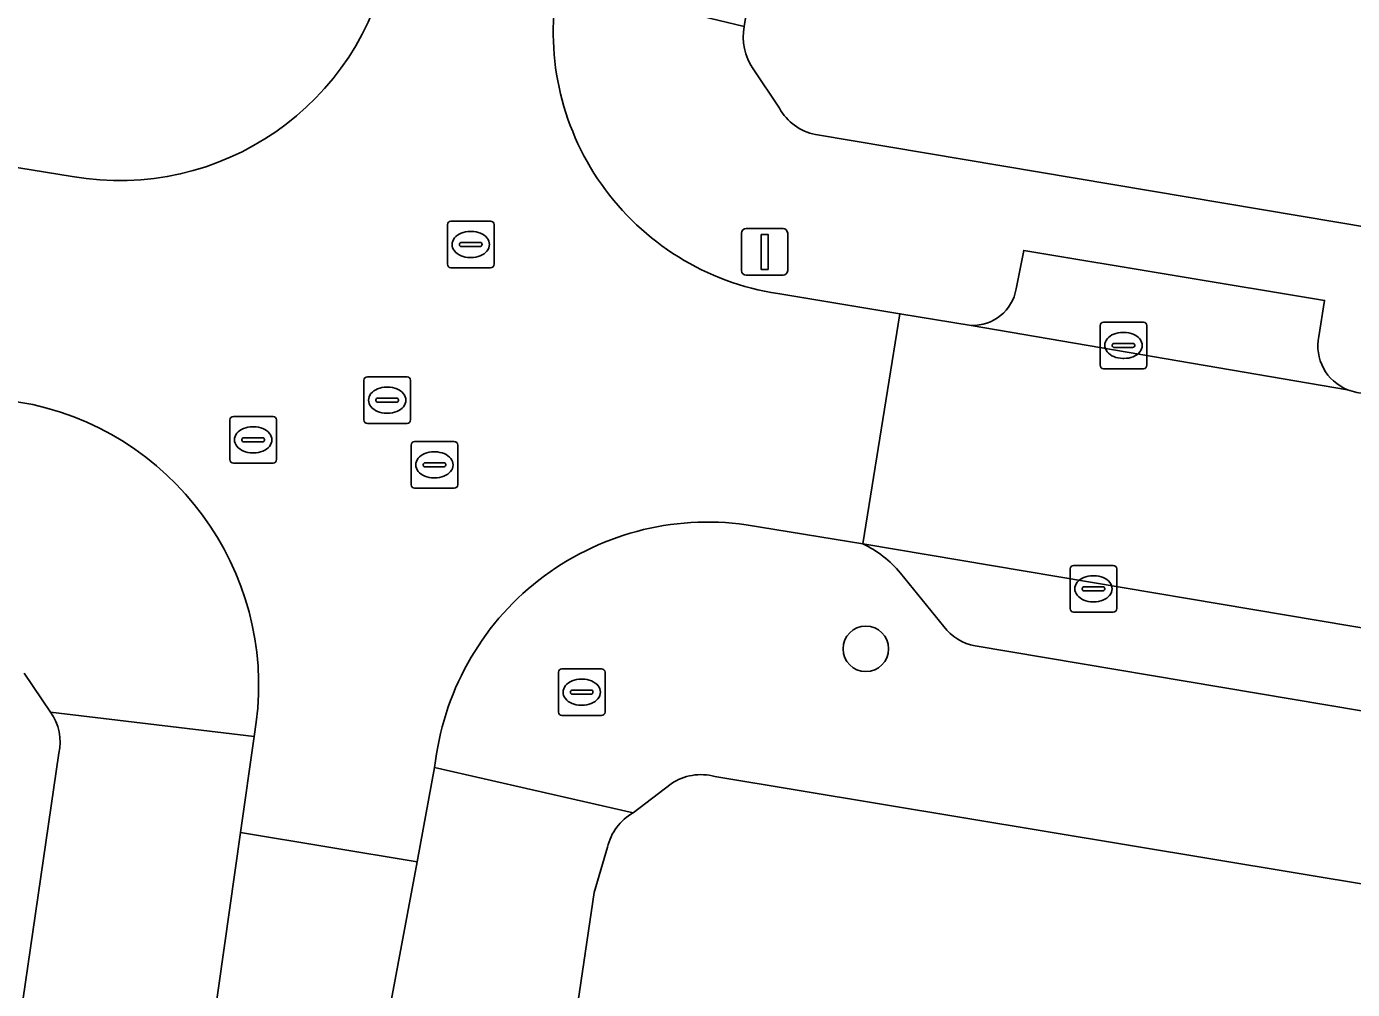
# Model space of a CAD drawing. Extents: x 163683 to 164494, y 382709 to 383872.
# Drawn here: x 163796.88 to 163825.35, y 383135.79 to 383156.46 of the extents above; entities that cross this region are included whole.
import ezdxf

# ---------------------------------------------------------------- set-up
doc = ezdxf.new("R2010")
doc.units = 0
for name, color, linetype in [('IMGEO_Boom', 7, 'Continuous'), ('IMGEO_Brandkraan', 7, 'Continuous'), ('IMGEO_Erf', 7, 'Continuous'), ('IMGEO_Kolk', 7, 'Continuous'), ('IMGEO_Lichtmast', 7, 'Continuous'), ('IMGEO_Parkeervlak_open', 7, 'Continuous'), ('IMGEO_Rijbaan_lokaal_open', 7, 'Continuous'), ('IMGEO_Rioolput', 7, 'Continuous'), ('IMGEO_Voetpad_open', 7, 'Continuous')]:
    doc.layers.add(name, color=color, linetype=linetype)

msp = doc.modelspace()

# ---------------------------------------------------------------- linework, layer by layer
at = {"layer": 'IMGEO_Boom'}
msp.add_circle((163814.899, 383143.102), 0.489, dxfattribs=at)
at = {"layer": 'IMGEO_Brandkraan'}
for p, q in [((163808.298, 383141.746), (163808.298, 383142.598)), ((163808.373, 383142.672), (163809.225, 383142.672)), ((163809.299, 383142.598), (163809.299, 383141.746)), ((163808.786, 383142.452), (163808.811, 383142.452)), ((163808.557, 383142.166), (163808.557, 383142.178)), ((163808.995, 383142.129), (163808.597, 383142.129)), ((163808.6, 383142.215), (163808.998, 383142.215)), ((163809.041, 383142.178), (163809.041, 383142.166)), ((163809.225, 383141.672), (163808.373, 383141.672)), ((163808.809, 383141.892), (163808.784, 383141.892))]:
    msp.add_line(p, q, dxfattribs=at)
for points in [[(163808.298, 383141.746), (163808.298, 383142.598)], [(163808.373, 383142.672), (163809.225, 383142.672)], [(163809.299, 383142.598), (163809.299, 383141.746)], [(163809.225, 383141.672), (163808.373, 383141.672)]]:
    msp.add_lwpolyline(points, dxfattribs=at)
for centre, radius, start, end in [((163808.375, 383142.596), 0.0765, 91.552, 178.448), ((163808.375, 383142.596), 0.0765, 91.552, 178.448), ((163809.223, 383142.596), 0.0765, 1.552, 88.448), ((163809.223, 383142.596), 0.0765, 1.552, 88.448), ((163808.597, 383142.175), 0.0403, 85.8775, 175.7526), ((163808.594, 383142.165), 0.0366, 178.938, 274.7102), ((163808.998, 383142.172), 0.043, 264.8664, 352.4533), ((163809.002, 383142.177), 0.0386, 1.7309, 96.639), ((163808.375, 383141.748), 0.0765, 181.552, 268.448), ((163808.375, 383141.748), 0.0765, 181.552, 268.448), ((163809.223, 383141.748), 0.0765, 271.552, 358.448), ((163809.223, 383141.748), 0.0765, 271.552, 358.448)]:
    msp.add_arc(centre, radius, start, end, dxfattribs=at)
for centre, major_axis, ratio, start_param, end_param in [((163808.785, 383142.172), (-0.387, 0.002), 0.722429, 4.712389, 7.853982), ((163808.81, 383142.172), (-0.39, 0.002), 0.717154, 1.570796, 4.712389)]:
    msp.add_ellipse(centre, major_axis=major_axis, ratio=ratio, start_param=start_param, end_param=end_param, dxfattribs=at)
at = {"layer": 'IMGEO_Erf'}
for points in [[(163816.096, 383179.394), (163812.287, 383156.459)], [(163812.479, 383155.552), (163813.042, 383154.705)], [(163813.816, 383154.139), (163859.317, 383146.49)], [(163748.411, 383148.954), (163744.898, 383125.783), (163747.926, 383125.324), (163748.934, 383132.13), (163753.881, 383131.397), (163754.891, 383131.248), (163754.319, 383127.255), (163757.947, 383126.718), (163757.472, 383123.911), (163769.436, 383121.886), (163769.505, 383122.297), (163774.597, 383121.466), (163775.052, 383124.253), (163778.468, 383123.695), (163782.244, 383123.079), (163781.789, 383120.292), (163784.189, 383119.855), (163784.237, 383120.178), (163784.607, 383122.688), (163790.76, 383121.781), (163790.342, 383118.948), (163794.3, 383118.433), (163794.798, 383121.842), (163797.575, 383140.863)], [(163797.395, 383141.744), (163796.829, 383142.581)], [(163857.147, 383132.711), (163836.575, 383136.226), (163811.658, 383140.361)], [(163810.717, 383140.205), (163809.905, 383139.584)], [(163809.353, 383138.845), (163809.064, 383137.872), (163805.944, 383116.746)]]:
    msp.add_lwpolyline(points, dxfattribs=at)
for centre, radius, start, end in [((163813.455, 383156.232), 1.189, 169.0156, 214.8891), ((163814.052, 383155.274), 1.159, 209.388, 258.2585), ((163796.464, 383141.095), 1.135, 348.2076, 34.8872), ((163811.357, 383139.261), 1.141, 74.7007, 124.1252), ((163810.464, 383138.591), 1.14, 119.3683, 167.1155)]:
    msp.add_arc(centre, radius, start, end, dxfattribs=at)
at = {"layer": 'IMGEO_Kolk'}
for p, q in [((163819.93, 383149.189), (163819.93, 383150.041)), ((163820.005, 383150.115), (163820.857, 383150.115)), ((163820.931, 383150.041), (163820.931, 383149.189)), ((163820.232, 383149.658), (163820.63, 383149.658)), ((163820.418, 383149.895), (163820.443, 383149.895)), ((163820.189, 383149.609), (163820.189, 383149.621)), ((163820.627, 383149.572), (163820.229, 383149.572)), ((163820.673, 383149.621), (163820.673, 383149.609)), ((163820.857, 383149.115), (163820.005, 383149.115)), ((163820.441, 383149.335), (163820.416, 383149.335)), ((163819.285, 383143.965), (163819.285, 383144.817)), ((163819.36, 383144.891), (163820.212, 383144.891)), ((163820.286, 383144.817), (163820.286, 383143.965)), ((163819.773, 383144.671), (163819.798, 383144.671)), ((163819.544, 383144.385), (163819.544, 383144.397)), ((163819.982, 383144.348), (163819.584, 383144.348)), ((163819.587, 383144.434), (163819.985, 383144.434)), ((163820.028, 383144.397), (163820.028, 383144.385)), ((163819.796, 383144.111), (163819.771, 383144.111)), ((163820.212, 383143.891), (163819.36, 383143.891))]:
    msp.add_line(p, q, dxfattribs=at)
for points in [[(163819.93, 383149.189), (163819.93, 383150.041)], [(163820.005, 383150.115), (163820.857, 383150.115)], [(163820.931, 383150.041), (163820.931, 383149.189)], [(163820.857, 383149.115), (163820.005, 383149.115)], [(163819.285, 383143.965), (163819.285, 383144.817)], [(163819.36, 383144.891), (163820.212, 383144.891)], [(163820.286, 383144.817), (163820.286, 383143.965)], [(163820.212, 383143.891), (163819.36, 383143.891)]]:
    msp.add_lwpolyline(points, dxfattribs=at)
for centre, radius, start, end in [((163820.007, 383150.039), 0.0765, 91.552, 178.448), ((163820.007, 383150.039), 0.0765, 91.552, 178.448), ((163820.855, 383150.039), 0.0765, 1.552, 88.448), ((163820.855, 383150.039), 0.0765, 1.552, 88.448), ((163820.229, 383149.618), 0.0403, 85.8775, 175.7526), ((163820.634, 383149.62), 0.0386, 1.7309, 96.639), ((163820.226, 383149.608), 0.0366, 178.938, 274.7102), ((163820.63, 383149.615), 0.043, 264.8664, 352.4533), ((163820.007, 383149.191), 0.0765, 181.552, 268.448), ((163820.007, 383149.191), 0.0765, 181.552, 268.448), ((163820.855, 383149.191), 0.0765, 271.552, 358.448), ((163820.855, 383149.191), 0.0765, 271.552, 358.448), ((163819.362, 383144.815), 0.0765, 91.552, 178.448), ((163819.362, 383144.815), 0.0765, 91.552, 178.448), ((163820.21, 383144.815), 0.0765, 1.552, 88.448), ((163820.21, 383144.815), 0.0765, 1.552, 88.448), ((163819.584, 383144.394), 0.0403, 85.8775, 175.7526), ((163819.581, 383144.384), 0.0366, 178.938, 274.7102), ((163819.985, 383144.391), 0.043, 264.8664, 352.4533), ((163819.989, 383144.396), 0.0386, 1.7309, 96.639), ((163819.362, 383143.967), 0.0765, 181.552, 268.448), ((163819.362, 383143.967), 0.0765, 181.552, 268.448), ((163820.21, 383143.967), 0.0765, 271.552, 358.448), ((163820.21, 383143.967), 0.0765, 271.552, 358.448)]:
    msp.add_arc(centre, radius, start, end, dxfattribs=at)
for centre, major_axis, ratio, start_param, end_param in [((163820.417, 383149.615), (-0.387, 0.002), 0.722429, 4.712389, 7.853982), ((163820.442, 383149.615), (-0.39, 0.002), 0.717154, 1.570796, 4.712389), ((163819.772, 383144.391), (-0.387, 0.002), 0.722429, 4.712389, 7.853982), ((163819.797, 383144.391), (-0.39, 0.002), 0.717154, 1.570796, 4.712389)]:
    msp.add_ellipse(centre, major_axis=major_axis, ratio=ratio, start_param=start_param, end_param=end_param, dxfattribs=at)
at = {"layer": 'IMGEO_Lichtmast'}
for p, q in [((163812.231, 383151.222), (163812.231, 383152.022)), ((163812.231, 383152.022), (163812.231, 383151.222)), ((163812.331, 383152.122), (163813.121, 383152.122)), ((163813.121, 383152.122), (163812.331, 383152.122)), ((163813.221, 383152.022), (163813.221, 383151.222)), ((163813.221, 383151.222), (163813.221, 383152.022)), ((163813.121, 383151.122), (163812.331, 383151.122)), ((163812.331, 383151.122), (163813.121, 383151.122))]:
    msp.add_line(p, q, dxfattribs=at)
msp.add_lwpolyline([(163812.651, 383151.997), (163812.801, 383151.997), (163812.801, 383151.247), (163812.651, 383151.247), (163812.651, 383151.997)], dxfattribs=at)
for centre, start, end in [((163812.331, 383152.022), 90, 180), ((163812.331, 383152.022), 90, 180), ((163813.121, 383152.022), 0, 90), ((163813.121, 383152.022), 360, 90), ((163812.331, 383151.222), 180, 270), ((163812.331, 383151.222), 180, 270), ((163813.121, 383151.222), 270, 0), ((163813.121, 383151.222), 270, 0)]:
    msp.add_arc(centre, 0.1, start, end, dxfattribs=at)
at = {"layer": 'IMGEO_Parkeervlak_open'}
for points in [[(163824.622, 383149.808), (163824.75, 383150.579), (163818.29, 383151.654), (163818.126, 383150.828)], [(163817.159, 383150.045), (163825.243, 383148.662)], [(163854.618, 383138.657), (163814.834, 383145.353)], [(163815.643, 383144.727), (163816.574, 383143.58)], [(163817.249, 383143.164), (163851.274, 383137.441)]]:
    msp.add_lwpolyline(points, dxfattribs=at)
for centre, radius, start, end in [((163817.197, 383150.986), 0.942, 267.667, 350.3286), ((163825.624, 383149.61), 1.021, 168.8084, 248.0968), ((163813.859, 383143.258), 2.311, 39.4796, 65.0554), ((163817.44, 383144.23), 1.083, 216.8713, 259.8379)]:
    msp.add_arc(centre, radius, start, end, dxfattribs=at)
at = {"layer": 'IMGEO_Rijbaan_lokaal_open'}
for points in [[(163797.86, 383153.238), (163795.558, 383153.614), (163794.759, 383148.72), (163797.015, 383148.345)], [(163812.329, 383145.767), (163814.834, 383145.353), (163815.63, 383150.295), (163813.007, 383150.726)], [(163801.766, 383141.219), (163801.474, 383139.157), (163805.265, 383138.532), (163805.641, 383140.553)]]:
    msp.add_lwpolyline(points, dxfattribs=at)
for points in [[(163854.618, 383138.657), (163854.963, 383138.596), (163855.744, 383143.505), (163851.549, 383144.204), (163835.334, 383146.968), (163834.267, 383147.107), (163825.797, 383148.544), (163825.438, 383148.606), (163825.243, 383148.662), (163817.159, 383150.045), (163815.63, 383150.295), (163814.834, 383145.353)], [(163802.171, 383118.586), (163802.216, 383118.842), (163802.613, 383121.812), (163802.683, 383122.135), (163804.174, 383132.491), (163804.21, 383132.87), (163805.265, 383138.532), (163801.474, 383139.157), (163800.646, 383133.3), (163800.54, 383132.88), (163798.866, 383121.366), (163798.843, 383121.221), (163798.37, 383117.82), (163797.96, 383114.881), (163797.848, 383114.451), (163794.767, 383093.408), (163794.728, 383093.184), (163791.549, 383071.709), (163795.125, 383071.177), (163798.311, 383092.512), (163798.337, 383092.676)]]:
    msp.add_lwpolyline(points, close=True, dxfattribs=at)
for centre, radius, start, end in [((163798.873, 383159.041), 5.89, 260.0953, 349.4001), ((163813.871, 383156.345), 5.685, 169.0395, 261.2539), ((163795.678, 383142.307), 6.184, 349.8685, 77.5153), ((163811.507, 383139.925), 5.899, 81.9889, 173.8915)]:
    msp.add_arc(centre, radius, start, end, dxfattribs=at)
at = {"layer": 'IMGEO_Rioolput'}
for p, q in [((163805.915, 383151.355), (163805.915, 383152.207)), ((163805.99, 383152.281), (163806.842, 383152.281)), ((163806.916, 383152.207), (163806.916, 383151.355)), ((163806.403, 383152.061), (163806.428, 383152.061)), ((163806.174, 383151.775), (163806.174, 383151.787)), ((163806.612, 383151.738), (163806.214, 383151.738)), ((163806.217, 383151.824), (163806.615, 383151.824)), ((163806.658, 383151.787), (163806.658, 383151.775)), ((163806.426, 383151.501), (163806.401, 383151.501)), ((163806.842, 383151.281), (163805.99, 383151.281)), ((163804.122, 383148.014), (163804.122, 383148.866)), ((163804.197, 383148.94), (163805.049, 383148.94)), ((163805.123, 383148.866), (163805.123, 383148.014)), ((163804.61, 383148.72), (163804.635, 383148.72)), ((163804.381, 383148.434), (163804.381, 383148.446)), ((163804.819, 383148.397), (163804.421, 383148.397)), ((163804.424, 383148.483), (163804.822, 383148.483)), ((163804.865, 383148.446), (163804.865, 383148.434)), ((163801.244, 383147.163), (163801.244, 383148.015)), ((163801.319, 383148.089), (163802.171, 383148.089)), ((163802.245, 383148.015), (163802.245, 383147.163)), ((163805.049, 383147.94), (163804.197, 383147.94)), ((163804.633, 383148.16), (163804.608, 383148.16)), ((163801.732, 383147.869), (163801.757, 383147.869)), ((163801.503, 383147.583), (163801.503, 383147.595)), ((163801.941, 383147.546), (163801.543, 383147.546)), ((163801.546, 383147.632), (163801.944, 383147.632)), ((163801.987, 383147.595), (163801.987, 383147.583)), ((163805.136, 383146.624), (163805.136, 383147.476)), ((163805.211, 383147.55), (163806.063, 383147.55)), ((163806.137, 383147.476), (163806.137, 383146.624)), ((163802.171, 383147.089), (163801.319, 383147.089)), ((163801.755, 383147.309), (163801.73, 383147.309)), ((163805.438, 383147.093), (163805.836, 383147.093)), ((163805.624, 383147.33), (163805.649, 383147.33)), ((163805.395, 383147.044), (163805.395, 383147.056)), ((163805.833, 383147.007), (163805.435, 383147.007)), ((163805.879, 383147.056), (163805.879, 383147.044)), ((163806.063, 383146.55), (163805.211, 383146.55)), ((163805.647, 383146.77), (163805.622, 383146.77))]:
    msp.add_line(p, q, dxfattribs=at)
for points in [[(163805.915, 383151.355), (163805.915, 383152.207)], [(163805.99, 383152.281), (163806.842, 383152.281)], [(163806.916, 383152.207), (163806.916, 383151.355)], [(163806.842, 383151.281), (163805.99, 383151.281)], [(163804.122, 383148.014), (163804.122, 383148.866)], [(163804.197, 383148.94), (163805.049, 383148.94)], [(163805.123, 383148.866), (163805.123, 383148.014)], [(163801.244, 383147.163), (163801.244, 383148.015)], [(163801.319, 383148.089), (163802.171, 383148.089)], [(163802.245, 383148.015), (163802.245, 383147.163)], [(163805.049, 383147.94), (163804.197, 383147.94)], [(163805.136, 383146.624), (163805.136, 383147.476)], [(163805.211, 383147.55), (163806.063, 383147.55)], [(163806.137, 383147.476), (163806.137, 383146.624)], [(163802.171, 383147.089), (163801.319, 383147.089)], [(163806.063, 383146.55), (163805.211, 383146.55)]]:
    msp.add_lwpolyline(points, dxfattribs=at)
for centre, radius, start, end in [((163805.992, 383152.205), 0.0765, 91.552, 178.448), ((163805.992, 383152.205), 0.0765, 91.552, 178.448), ((163806.84, 383152.205), 0.0765, 1.552, 88.448), ((163806.84, 383152.205), 0.0765, 1.552, 88.448), ((163806.214, 383151.784), 0.0403, 85.8775, 175.7526), ((163806.211, 383151.774), 0.0366, 178.938, 274.7102), ((163806.615, 383151.781), 0.043, 264.8664, 352.4533), ((163806.619, 383151.786), 0.0386, 1.7309, 96.639), ((163805.992, 383151.357), 0.0765, 181.552, 268.448), ((163805.992, 383151.357), 0.0765, 181.552, 268.448), ((163806.84, 383151.357), 0.0765, 271.552, 358.448), ((163806.84, 383151.357), 0.0765, 271.552, 358.448), ((163804.199, 383148.864), 0.0765, 91.552, 178.448), ((163804.199, 383148.864), 0.0765, 91.552, 178.448), ((163805.047, 383148.864), 0.0765, 1.552, 88.448), ((163805.047, 383148.864), 0.0765, 1.552, 88.448), ((163804.421, 383148.443), 0.0403, 85.8775, 175.7526), ((163804.418, 383148.433), 0.0366, 178.938, 274.7102), ((163804.822, 383148.44), 0.043, 264.8664, 352.4533), ((163804.826, 383148.445), 0.0386, 1.7309, 96.639), ((163801.321, 383148.013), 0.0765, 91.552, 178.448), ((163801.321, 383148.013), 0.0765, 91.552, 178.448), ((163802.169, 383148.013), 0.0765, 1.552, 88.448), ((163802.169, 383148.013), 0.0765, 1.552, 88.448), ((163804.199, 383148.016), 0.0765, 181.552, 268.448), ((163804.199, 383148.016), 0.0765, 181.552, 268.448), ((163805.047, 383148.016), 0.0765, 271.552, 358.448), ((163805.047, 383148.016), 0.0765, 271.552, 358.448), ((163801.543, 383147.592), 0.0403, 85.8775, 175.7526), ((163801.54, 383147.582), 0.0366, 178.938, 274.7102), ((163801.944, 383147.589), 0.043, 264.8664, 352.4533), ((163801.948, 383147.594), 0.0386, 1.7309, 96.639), ((163805.213, 383147.474), 0.0765, 91.552, 178.448), ((163805.213, 383147.474), 0.0765, 91.552, 178.448), ((163806.061, 383147.474), 0.0765, 1.552, 88.448), ((163806.061, 383147.474), 0.0765, 1.552, 88.448), ((163801.321, 383147.165), 0.0765, 181.552, 268.448), ((163801.321, 383147.165), 0.0765, 181.552, 268.448), ((163802.169, 383147.165), 0.0765, 271.552, 358.448), ((163802.169, 383147.165), 0.0765, 271.552, 358.448), ((163805.435, 383147.053), 0.0403, 85.8775, 175.7526), ((163805.84, 383147.055), 0.0386, 1.7309, 96.639), ((163805.432, 383147.043), 0.0366, 178.938, 274.7102), ((163805.836, 383147.05), 0.043, 264.8664, 352.4533), ((163805.213, 383146.626), 0.0765, 181.552, 268.448), ((163805.213, 383146.626), 0.0765, 181.552, 268.448), ((163806.061, 383146.626), 0.0765, 271.552, 358.448), ((163806.061, 383146.626), 0.0765, 271.552, 358.448)]:
    msp.add_arc(centre, radius, start, end, dxfattribs=at)
for centre, major_axis, ratio, start_param, end_param in [((163806.402, 383151.781), (-0.387, 0.002), 0.722429, 4.712389, 7.853982), ((163806.427, 383151.781), (-0.39, 0.002), 0.717154, 1.570796, 4.712389), ((163804.609, 383148.44), (-0.387, 0.002), 0.722429, 4.712389, 7.853982), ((163804.634, 383148.44), (-0.39, 0.002), 0.717154, 1.570796, 4.712389), ((163801.731, 383147.589), (-0.387, 0.002), 0.722429, 4.712389, 7.853982), ((163801.756, 383147.589), (-0.39, 0.002), 0.717154, 1.570796, 4.712389), ((163805.623, 383147.05), (-0.387, 0.002), 0.722429, 4.712389, 7.853982), ((163805.648, 383147.05), (-0.39, 0.002), 0.717154, 1.570796, 4.712389)]:
    msp.add_ellipse(centre, major_axis=major_axis, ratio=ratio, start_param=start_param, end_param=end_param, dxfattribs=at)
at = {"layer": 'IMGEO_Voetpad_open'}
for points in [[(163810.692, 383162.593), (163809.541, 383161.632), (163808.901, 383160.938), (163808.29, 383157.426), (163812.287, 383156.459), (163816.096, 383179.394), (163816.591, 383182.375), (163829.711, 383231.555), (163830.648, 383235.069), (163831.4, 383237.888), (163850.058, 383307.826)], [(163812.287, 383156.459), (163808.29, 383157.426)], [(163813.042, 383154.705), (163812.479, 383155.552)], [(163791.741, 383154.239), (163791.85, 383154.22), (163795.558, 383153.614), (163797.86, 383153.238)], [(163863.798, 383145.732), (163859.317, 383146.49), (163813.816, 383154.139)], [(163818.126, 383150.828), (163818.29, 383151.654), (163824.75, 383150.579), (163824.622, 383149.808)], [(163813.007, 383150.726), (163815.63, 383150.295), (163817.159, 383150.045)], [(163797.015, 383148.345), (163794.759, 383148.72)], [(163825.243, 383148.662), (163825.438, 383148.606), (163825.797, 383148.544)], [(163814.834, 383145.353), (163812.329, 383145.767)], [(163816.574, 383143.58), (163815.643, 383144.727)], [(163851.274, 383137.441), (163817.249, 383143.164)], [(163796.829, 383142.581), (163797.395, 383141.744), (163801.766, 383141.219)], [(163800.54, 383132.88), (163800.646, 383133.3), (163801.474, 383139.157), (163801.766, 383141.219), (163797.395, 383141.744)], [(163797.575, 383140.863), (163794.798, 383121.842), (163794.3, 383118.433), (163794.072, 383116.877), (163787.38, 383071.224), (163786.899, 383067.944), (163777.727, 383005.372), (163777.694, 383005.149), (163776.949, 383005.218), (163776.758, 383003.963), (163772.686, 382977.166), (163771.846, 382971.711), (163778.507, 382970.637), (163778.631, 382971.224)], [(163809.905, 383139.584), (163805.641, 383140.553), (163805.265, 383138.532), (163804.21, 383132.87), (163804.174, 383132.491)], [(163805.641, 383140.553), (163809.905, 383139.584), (163810.717, 383140.205)], [(163811.658, 383140.361), (163836.575, 383136.226), (163857.147, 383132.711)], [(163787.22, 382990.507), (163787.371, 382991.504), (163790.493, 383012.128), (163795.995, 383049.377), (163796.453, 383052.48), (163805.719, 383115.222), (163805.944, 383116.746), (163809.064, 383137.872), (163809.353, 383138.845)]]:
    msp.add_lwpolyline(points, dxfattribs=at)
for centre, radius, start, end in [((163798.873, 383159.041), 5.89, 260.0953, 349.4001), ((163813.871, 383156.345), 5.685, 169.0395, 261.2539), ((163813.455, 383156.232), 1.189, 169.0156, 214.8891), ((163814.052, 383155.274), 1.159, 209.388, 258.2585), ((163817.197, 383150.986), 0.942, 267.667, 350.3286), ((163825.624, 383149.61), 1.021, 168.8084, 248.0968), ((163795.678, 383142.307), 6.184, 349.8685, 77.5153), ((163811.507, 383139.925), 5.899, 81.9889, 173.8915), ((163813.859, 383143.258), 2.311, 39.4796, 65.0554), ((163817.44, 383144.23), 1.083, 216.8713, 259.8379), ((163796.464, 383141.095), 1.135, 348.2076, 34.8872), ((163811.357, 383139.261), 1.141, 74.7007, 124.1252), ((163810.464, 383138.591), 1.14, 119.3683, 167.1155)]:
    msp.add_arc(centre, radius, start, end, dxfattribs=at)

doc.saveas('drawing.dxf')
